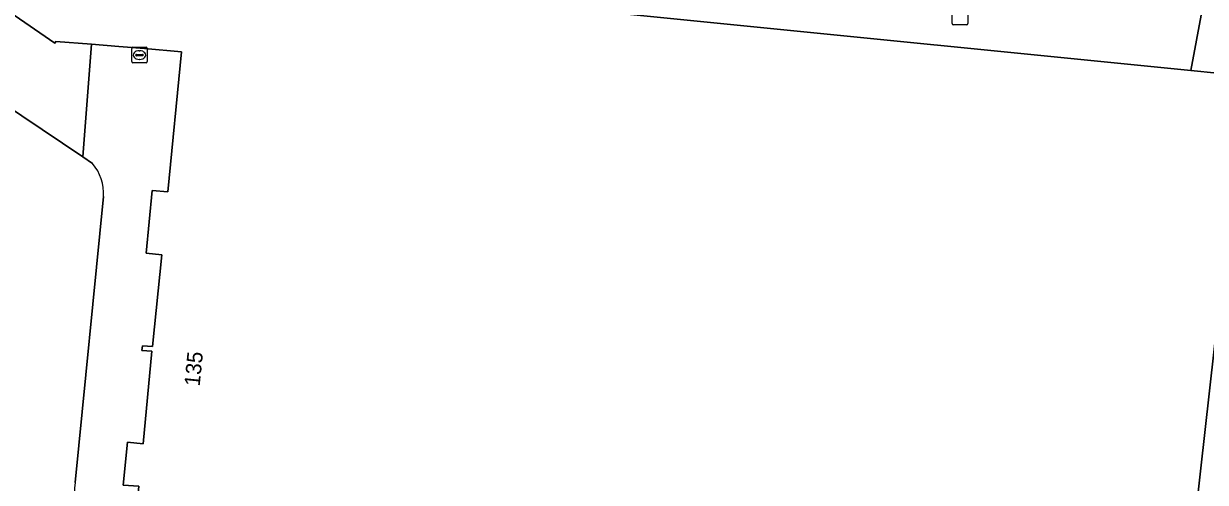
# Model space of a CAD drawing. Extents: x 161692 to 162379, y 380760 to 381678.
# Drawn here: x 161890.3 to 161966.7, y 381564 to 381593.6 of the extents above; entities that cross this region are included whole.
import ezdxf

# ---------------------------------------------------------------- set-up
doc = ezdxf.new("R2010")
doc.units = 0
for name, color, linetype in [('IMGEO_Erf', 7, 'Continuous'), ('IMGEO_Kolk', 7, 'Continuous'), ('IMGEO_Pand', 7, 'Continuous'), ('IMGEO_Pand_nummerreeks', 7, 'Continuous'), ('IMGEO_Parkeervlak_open', 7, 'Continuous'), ('IMGEO_Rijbaan_lokaal_open', 7, 'Continuous'), ('IMGEO_Rioolput', 7, 'Continuous')]:
    doc.layers.add(name, color=color, linetype=linetype)

msp = doc.modelspace()

# ---------------------------------------------------------------- linework, layer by layer
at = {"layer": 'IMGEO_Erf'}
for points in [[(161971.731, 381598.551), (161966.464, 381594.486), (161965.736, 381590.579), (161969.134, 381590.238)], [(161967.539, 381575.292), (161965.771, 381559.352), (161964.328, 381544.976), (161901.563, 381551.263), (161896.587, 381551.761), (161897.762, 381563.755), (161896.757, 381563.827), (161897.041, 381566.604), (161898.041, 381566.487), (161898.61, 381572.458), (161897.973, 381572.509), (161897.998, 381572.816), (161898.658, 381572.76), (161899.253, 381578.681), (161898.237, 381578.782), (161898.628, 381582.84), (161899.637, 381582.747), (161900.534, 381591.786), (161898.135, 381592.006), (161896.471, 381592.138), (161894.708, 381592.278), (161894.15, 381585.001), (161894.778, 381584.58)], [(161895.481, 381582.445), (161893.647, 381564.002)]]:
    msp.add_lwpolyline(points, dxfattribs=at)
for centre, radius, start, end in [((161892.553, 381582.664), 2.937, 355.72318, 40.72756), ((161921.701, 381561.937), 28.13, 175.79056, 188.06012)]:
    msp.add_arc(centre, radius, start, end, dxfattribs=at)
at = {"layer": 'IMGEO_Kolk'}
for p, q in [((161950.321, 381593.604), (161950.321, 381594.456)), ((161951.322, 381594.456), (161951.322, 381593.604)), ((161951.248, 381593.53), (161950.396, 381593.53))]:
    msp.add_line(p, q, dxfattribs=at)
for points in [[(161950.321, 381593.604), (161950.321, 381594.456)], [(161951.322, 381594.456), (161951.322, 381593.604)], [(161951.248, 381593.53), (161950.396, 381593.53)]]:
    msp.add_lwpolyline(points, dxfattribs=at)
for centre, start, end in [((161950.398, 381593.606), 181.55205, 268.44795), ((161950.398, 381593.606), 181.55205, 268.44795), ((161951.246, 381593.606), 271.55205, 358.44795), ((161951.246, 381593.606), 271.55205, 358.44795)]:
    msp.add_arc(centre, 0.0765, start, end, dxfattribs=at)
at = {"layer": 'IMGEO_Pand'}
for points in [[(161969.134, 381590.238), (161965.736, 381590.579), (161899.797, 381597.187), (161896.689, 381598.826), (161898.414, 381601.672), (161903.767, 381605.762), (161900.732, 381609.736), (161899.7, 381611.086), (161893.468, 381606.324), (161891.176, 381602.37), (161887.702, 381604.433)], [(161875.918, 381603.654), (161892.35, 381592.351), (161892.403, 381592.461), (161894.708, 381592.278), (161896.471, 381592.138), (161898.135, 381592.006), (161900.534, 381591.786), (161899.637, 381582.747), (161898.628, 381582.84), (161898.237, 381578.782), (161899.253, 381578.681), (161898.658, 381572.76), (161897.998, 381572.816), (161897.973, 381572.509), (161898.61, 381572.458), (161898.041, 381566.487), (161897.041, 381566.604), (161896.757, 381563.827), (161897.762, 381563.755), (161896.587, 381551.761), (161901.563, 381551.263), (161964.328, 381544.976), (161965.771, 381559.352), (161967.539, 381575.292)]]:
    msp.add_lwpolyline(points, dxfattribs=at)
at = {"layer": 'IMGEO_Parkeervlak_open'}
msp.add_lwpolyline([(161875.614, 381597.463), (161894.15, 381585.001), (161894.708, 381592.278), (161892.403, 381592.461), (161892.35, 381592.351), (161875.918, 381603.654), (161872.47, 381598.536), (161872.103, 381598.341), (161874.29, 381597.952)], dxfattribs=at)
at = {"layer": 'IMGEO_Rijbaan_lokaal_open'}
for points in [[(161894.778, 381584.58), (161894.15, 381585.001), (161875.614, 381597.463)], [(161899.797, 381597.187), (161965.736, 381590.579), (161966.464, 381594.486)], [(161893.647, 381564.002), (161895.481, 381582.445)]]:
    msp.add_lwpolyline(points, dxfattribs=at)
for centre, radius, start, end in [((161892.553, 381582.664), 2.937, 355.72318, 40.72756), ((161921.701, 381561.937), 28.13, 175.79056, 188.06012)]:
    msp.add_arc(centre, radius, start, end, dxfattribs=at)
at = {"layer": 'IMGEO_Rioolput'}
for p, q in [((161897.313, 381591.152), (161897.313, 381592.004)), ((161897.388, 381592.078), (161898.24, 381592.078)), ((161898.314, 381592.004), (161898.314, 381591.152)), ((161897.572, 381591.572), (161897.572, 381591.584)), ((161898.01, 381591.535), (161897.612, 381591.535)), ((161897.615, 381591.621), (161898.013, 381591.621)), ((161897.824, 381591.298), (161897.799, 381591.298)), ((161897.801, 381591.858), (161897.826, 381591.858)), ((161898.056, 381591.584), (161898.056, 381591.572)), ((161898.24, 381591.078), (161897.388, 381591.078))]:
    msp.add_line(p, q, dxfattribs=at)
for points in [[(161897.313, 381591.152), (161897.313, 381592.004)], [(161897.388, 381592.078), (161898.24, 381592.078)], [(161898.314, 381592.004), (161898.314, 381591.152)], [(161898.24, 381591.078), (161897.388, 381591.078)]]:
    msp.add_lwpolyline(points, dxfattribs=at)
for centre, radius, start, end in [((161897.39, 381592.002), 0.0765, 91.55205, 178.44795), ((161897.39, 381592.002), 0.0765, 91.55205, 178.44795), ((161898.238, 381592.002), 0.0765, 1.55205, 88.44795), ((161898.238, 381592.002), 0.0765, 1.55205, 88.44795), ((161897.39, 381591.154), 0.0765, 181.55205, 268.44795), ((161897.39, 381591.154), 0.0765, 181.55205, 268.44795), ((161897.612, 381591.581), 0.0403, 85.87752, 175.75265), ((161897.609, 381591.571), 0.0366, 178.93798, 274.71019), ((161898.013, 381591.578), 0.043, 264.86636, 352.45326), ((161898.017, 381591.583), 0.0386, 1.73085, 96.63898), ((161898.238, 381591.154), 0.0765, 271.55205, 358.44795), ((161898.238, 381591.154), 0.0765, 271.55205, 358.44795)]:
    msp.add_arc(centre, radius, start, end, dxfattribs=at)
for centre, major_axis, ratio, start_param, end_param in [((161897.8, 381591.578), (-0.387, 0.002), 0.722429, 4.712389, 7.853982), ((161897.825, 381591.578), (-0.39, 0.002), 0.717154, 1.570796, 4.712389)]:
    msp.add_ellipse(centre, major_axis=major_axis, ratio=ratio, start_param=start_param, end_param=end_param, dxfattribs=at)

# ---------------------------------------------------------------- texts
at = {"layer": 'IMGEO_Pand_nummerreeks'}
msp.add_text('135', height=1, rotation=84.36804, dxfattribs=at).set_placement((161901.699, 381570.17))

doc.saveas('drawing.dxf')
